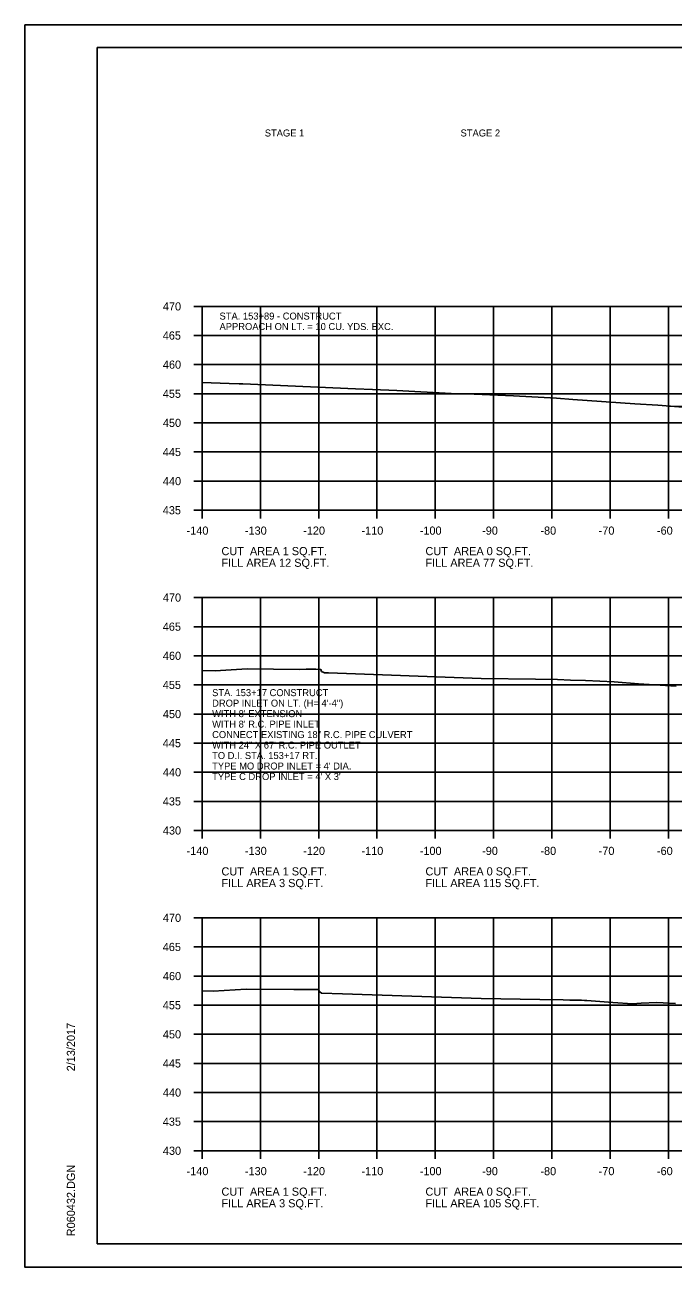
# Model space of a CAD drawing. Extents: x 1538688 to 1540766, y 656250 to 671912.
# Drawn here: x 1538687.8 to 1538799, y 665298.1 to 665511.4 of the extents above; entities that cross this region are included whole.
import ezdxf

# ---------------------------------------------------------------- set-up
doc = ezdxf.new("R2010")
doc.units = 0
for name, color, linetype in [('16', 7, 'Continuous'), ('18', 7, 'Continuous'), ('22', 7, 'Continuous'), ('26', 7, 'Continuous'), ('40', 7, 'Continuous'), ('7', 7, 'Continuous'), ('Borings', 7, 'Continuous'), ('Default', 7, 'Continuous'), ('Horizontal Alignment', 7, 'Continuous'), ('RipRap', 7, 'Continuous')]:
    doc.layers.add(name, color=color, linetype=linetype)

msp = doc.modelspace()

# ---------------------------------------------------------------- linework, layer by layer
at = {"layer": '16'}
msp.add_line((1538798.18, 665445.97), (1538813.18, 665445.76), dxfattribs=at)
at = {"layer": '18'}
for points in [[(1538718.18, 665449.99), (1538722.84, 665449.86), (1538724.56, 665449.8), (1538725.15, 665449.81), (1538744.51, 665448.92), (1538747.43, 665448.81), (1538751.59, 665448.63), (1538760.91, 665448.11), (1538764.87, 665448.03), (1538771.58, 665447.73), (1538778.96, 665447.31), (1538781.77, 665447.11), (1538792.44, 665446.34), (1538796.35, 665446.11), (1538810.81, 665444.97)], [(1538718.18, 665400.56), (1538720.4, 665400.51), (1538725.9, 665400.83), (1538734.97, 665400.75), (1538736.06, 665400.76), (1538737.67, 665400.76), (1538738.55, 665400.74), (1538738.56, 665400.71), (1538738.67, 665400.4), (1538739.05, 665400.23), (1538739.16, 665400.15), (1538739.85, 665400.13), (1538766.08, 665399.2), (1538775.41, 665399.08), (1538779.14, 665399), (1538781.41, 665398.87), (1538783.97, 665398.86), (1538788.86, 665398.58), (1538793.03, 665398.29), (1538799.5, 665397.84)], [(1538718.18, 665345.53), (1538720.05, 665345.49), (1538725.74, 665345.83), (1538733.92, 665345.75), (1538735.29, 665345.76), (1538737.31, 665345.77), (1538738.15, 665345.75), (1538738.17, 665345.71), (1538738.3, 665345.41), (1538738.37, 665345.37), (1538738.64, 665345.16), (1538742.27, 665345.05), (1538766.07, 665344.21), (1538776.11, 665344.08), (1538780.12, 665344), (1538781.27, 665343.93), (1538783.27, 665343.92), (1538783.79, 665343.9), (1538784.2, 665343.87), (1538788.67, 665343.57), (1538792.01, 665343.33), (1538793.54, 665343.42), (1538796.22, 665343.54), (1538799.4, 665343.36)]]:
    msp.add_lwpolyline(points, dxfattribs=at)
at = {"layer": '22'}
for p, q in [((1538718.18, 665463.08), (1538998.18, 665463.08)), ((1538718.18, 665428.08), (1538718.18, 665463.08)), ((1538728.18, 665428.08), (1538728.18, 665463.08)), ((1538738.18, 665428.08), (1538738.18, 665463.08)), ((1538748.18, 665428.08), (1538748.18, 665463.08)), ((1538758.18, 665428.08), (1538758.18, 665463.08)), ((1538768.18, 665428.08), (1538768.18, 665463.08)), ((1538778.18, 665428.08), (1538778.18, 665463.08)), ((1538788.18, 665428.08), (1538788.18, 665463.08)), ((1538798.18, 665428.08), (1538798.18, 665463.08)), ((1538718.18, 665458.08), (1538998.18, 665458.08)), ((1538718.18, 665453.08), (1538998.18, 665453.08)), ((1538718.18, 665448.08), (1538998.18, 665448.08)), ((1538718.18, 665443.08), (1538998.18, 665443.08)), ((1538718.18, 665438.08), (1538998.18, 665438.08)), ((1538718.18, 665433.08), (1538998.18, 665433.08)), ((1538718.18, 665428.08), (1538998.18, 665428.08)), ((1538718.18, 665413.08), (1538998.18, 665413.08)), ((1538718.18, 665373.08), (1538718.18, 665413.08)), ((1538728.18, 665373.08), (1538728.18, 665413.08)), ((1538738.18, 665373.08), (1538738.18, 665413.08)), ((1538748.18, 665373.08), (1538748.18, 665413.08)), ((1538758.18, 665373.08), (1538758.18, 665413.08)), ((1538768.18, 665373.08), (1538768.18, 665413.08)), ((1538778.18, 665373.08), (1538778.18, 665413.08)), ((1538788.18, 665373.08), (1538788.18, 665413.08)), ((1538798.18, 665373.08), (1538798.18, 665413.08)), ((1538718.18, 665408.08), (1538998.18, 665408.08)), ((1538718.18, 665403.08), (1538998.18, 665403.08)), ((1538718.18, 665398.08), (1538998.18, 665398.08)), ((1538718.18, 665393.08), (1538998.18, 665393.08)), ((1538718.18, 665388.08), (1538998.18, 665388.08)), ((1538718.18, 665383.08), (1538998.18, 665383.08)), ((1538718.18, 665378.08), (1538998.18, 665378.08)), ((1538718.18, 665373.08), (1538998.18, 665373.08)), ((1538718.18, 665358.08), (1538998.18, 665358.08)), ((1538718.18, 665318.08), (1538718.18, 665358.08)), ((1538728.18, 665318.08), (1538728.18, 665358.08)), ((1538738.18, 665318.08), (1538738.18, 665358.08)), ((1538748.18, 665318.08), (1538748.18, 665358.08)), ((1538758.18, 665318.08), (1538758.18, 665358.08)), ((1538768.18, 665318.08), (1538768.18, 665358.08)), ((1538778.18, 665318.08), (1538778.18, 665358.08)), ((1538788.18, 665318.08), (1538788.18, 665358.08)), ((1538798.18, 665318.08), (1538798.18, 665358.08)), ((1538718.18, 665353.08), (1538998.18, 665353.08)), ((1538718.18, 665348.08), (1538998.18, 665348.08)), ((1538718.18, 665343.08), (1538998.18, 665343.08)), ((1538718.18, 665338.08), (1538998.18, 665338.08)), ((1538718.18, 665333.08), (1538998.18, 665333.08)), ((1538718.18, 665328.08), (1538998.18, 665328.08)), ((1538718.18, 665323.08), (1538998.18, 665323.08)), ((1538718.18, 665318.08), (1538998.18, 665318.08))]:
    msp.add_line(p, q, dxfattribs=at)
at = {"layer": '26'}
for p, q in [((1538687.78, 665511.43), (1539021.11, 665511.43)), ((1538687.78, 665298.1), (1539021.11, 665298.1))]:
    msp.add_line(p, q, dxfattribs=at)
msp.add_lwpolyline([(1538687.77, 665511.43), (1539021.11, 665511.43), (1539021.11, 665298.09), (1538687.77, 665298.09)], close=True, dxfattribs=at)
at = {"layer": 'Borings'}
for p, q in [((1538716.78, 665463.08), (1538718.18, 665463.08)), ((1538718.18, 665428.08), (1538718.18, 665463.08)), ((1538716.78, 665458.08), (1538718.18, 665458.08)), ((1538716.78, 665453.08), (1538718.18, 665453.08)), ((1538716.78, 665448.08), (1538718.18, 665448.08)), ((1538716.78, 665443.08), (1538718.18, 665443.08)), ((1538716.78, 665438.08), (1538718.18, 665438.08)), ((1538716.78, 665433.08), (1538718.18, 665433.08)), ((1538716.78, 665428.08), (1538718.18, 665428.08)), ((1538718.18, 665428.08), (1538998.18, 665428.08)), ((1538718.18, 665426.68), (1538718.18, 665428.08)), ((1538728.18, 665426.68), (1538728.18, 665428.08)), ((1538738.18, 665426.68), (1538738.18, 665428.08)), ((1538748.18, 665426.68), (1538748.18, 665428.08)), ((1538758.18, 665426.68), (1538758.18, 665428.08)), ((1538768.18, 665426.68), (1538768.18, 665428.08)), ((1538778.18, 665426.68), (1538778.18, 665428.08)), ((1538788.18, 665426.68), (1538788.18, 665428.08)), ((1538798.18, 665426.68), (1538798.18, 665428.08)), ((1538716.78, 665413.08), (1538718.18, 665413.08)), ((1538718.18, 665373.08), (1538718.18, 665413.08)), ((1538716.78, 665408.08), (1538718.18, 665408.08)), ((1538716.78, 665403.08), (1538718.18, 665403.08)), ((1538716.78, 665398.08), (1538718.18, 665398.08)), ((1538716.78, 665393.08), (1538718.18, 665393.08)), ((1538716.78, 665388.08), (1538718.18, 665388.08)), ((1538716.78, 665383.08), (1538718.18, 665383.08)), ((1538716.78, 665378.08), (1538718.18, 665378.08)), ((1538716.78, 665373.08), (1538718.18, 665373.08)), ((1538718.18, 665373.08), (1538998.18, 665373.08)), ((1538718.18, 665371.68), (1538718.18, 665373.08)), ((1538728.18, 665371.68), (1538728.18, 665373.08)), ((1538738.18, 665371.68), (1538738.18, 665373.08)), ((1538748.18, 665371.68), (1538748.18, 665373.08)), ((1538758.18, 665371.68), (1538758.18, 665373.08)), ((1538768.18, 665371.68), (1538768.18, 665373.08)), ((1538778.18, 665371.68), (1538778.18, 665373.08)), ((1538788.18, 665371.68), (1538788.18, 665373.08)), ((1538798.18, 665371.68), (1538798.18, 665373.08)), ((1538716.78, 665358.08), (1538718.18, 665358.08)), ((1538718.18, 665318.08), (1538718.18, 665358.08)), ((1538716.78, 665353.08), (1538718.18, 665353.08)), ((1538716.78, 665348.08), (1538718.18, 665348.08)), ((1538716.78, 665343.08), (1538718.18, 665343.08)), ((1538716.78, 665338.08), (1538718.18, 665338.08)), ((1538716.78, 665333.08), (1538718.18, 665333.08)), ((1538716.78, 665328.08), (1538718.18, 665328.08)), ((1538716.78, 665323.08), (1538718.18, 665323.08)), ((1538716.78, 665318.08), (1538718.18, 665318.08)), ((1538718.18, 665318.08), (1538998.18, 665318.08)), ((1538718.18, 665316.68), (1538718.18, 665318.08)), ((1538728.18, 665316.68), (1538728.18, 665318.08)), ((1538738.18, 665316.68), (1538738.18, 665318.08)), ((1538748.18, 665316.68), (1538748.18, 665318.08)), ((1538758.18, 665316.68), (1538758.18, 665318.08)), ((1538768.18, 665316.68), (1538768.18, 665318.08)), ((1538778.18, 665316.68), (1538778.18, 665318.08)), ((1538788.18, 665316.68), (1538788.18, 665318.08)), ((1538798.18, 665316.68), (1538798.18, 665318.08))]:
    msp.add_line(p, q, dxfattribs=at)
at = {"layer": 'RipRap'}
for p, q in [((1538700.18, 665507.54), (1539016.36, 665507.54)), ((1538700.18, 665302.08), (1538700.18, 665507.54)), ((1538700.18, 665302.08), (1538700.18, 665302.08)), ((1539016.36, 665302.08), (1538700.18, 665302.08))]:
    msp.add_line(p, q, dxfattribs=at)

# ---------------------------------------------------------------- texts
at = {"layer": '40'}
for s, p in [('STA. 153+17 CONSTRUCT', (1538719.9, 665396.15)), ("WITH 8' EXTENSION  ", (1538719.9, 665392.55)), ('DROP INLET ON LT. (H= 4\'-4")', (1538719.9, 665394.35)), ("WITH 8' R.C. PIPE INLET", (1538719.9, 665390.75)), ('CONNECT EXISTING 18" R.C. PIPE CULVERT', (1538719.9, 665388.95)), ('WITH 24" X 67\' R.C. PIPE OUTLET', (1538719.9, 665387.15)), ('TO D.I. STA. 153+17 RT.', (1538719.9, 665385.35)), ("TYPE MO DROP INLET = 4' DIA.", (1538719.9, 665383.55)), ("TYPE C DROP INLET = 4' X 3'", (1538719.9, 665381.75))]:
    msp.add_text(s, height=1.2, dxfattribs=at).set_placement(p)
at = {"layer": '7'}
for s, p in [('STA. 153+89 - CONSTRUCT', (1538721.17, 665460.82)), ('APPROACH ON LT. = 10 CU. YDS. EXC.', (1538721.17, 665459.02))]:
    msp.add_text(s, height=1.2, dxfattribs=at).set_placement(p)
at = {"layer": 'Default'}
for s, p in [('STAGE 1', (1538728.93, 665492.26)), ('STAGE 2', (1538762.53, 665492.26))]:
    msp.add_text(s, height=1.2, dxfattribs=at).set_placement(p)
at = {"layer": 'Horizontal Alignment'}
for s, p in [('470', (1538711.45, 665462.38)), ('465', (1538711.43, 665457.38)), ('460', (1538711.45, 665452.38)), ('455', (1538711.43, 665447.38)), ('450', (1538711.45, 665442.38)), ('445', (1538711.43, 665437.38)), ('440', (1538711.45, 665432.38)), ('435', (1538711.43, 665427.38)), ('-140', (1538715.52, 665423.88)), ('-130', (1538725.52, 665423.88)), ('-120', (1538735.52, 665423.88)), ('-110', (1538745.52, 665423.88)), ('-100', (1538755.52, 665423.88)), ('-90', (1538766.22, 665423.88)), ('-80', (1538776.22, 665423.88)), ('-70', (1538786.22, 665423.88)), ('-60', (1538796.22, 665423.88)), ('CUT  AREA 1 SQ.FT.', (1538721.5, 665420.36)), ('CUT  AREA 0 SQ.FT.', (1538756.5, 665420.36)), ('FILL AREA 12 SQ.FT.', (1538721.5, 665418.36)), ('FILL AREA 77 SQ.FT.', (1538756.5, 665418.36)), ('470', (1538711.45, 665412.38)), ('465', (1538711.43, 665407.38)), ('460', (1538711.45, 665402.38)), ('455', (1538711.43, 665397.38)), ('450', (1538711.45, 665392.38)), ('445', (1538711.43, 665387.38)), ('440', (1538711.45, 665382.38)), ('435', (1538711.43, 665377.38)), ('430', (1538711.45, 665372.38)), ('-140', (1538715.52, 665368.88)), ('-130', (1538725.52, 665368.88)), ('-120', (1538735.52, 665368.88)), ('-110', (1538745.52, 665368.88)), ('-100', (1538755.52, 665368.88)), ('-90', (1538766.22, 665368.88)), ('-80', (1538776.22, 665368.88)), ('-70', (1538786.22, 665368.88)), ('-60', (1538796.22, 665368.88)), ('CUT  AREA 1 SQ.FT.', (1538721.5, 665365.36)), ('CUT  AREA 0 SQ.FT.', (1538756.5, 665365.36)), ('FILL AREA 3 SQ.FT.', (1538721.5, 665363.36)), ('FILL AREA 115 SQ.FT.', (1538756.5, 665363.36)), ('470', (1538711.45, 665357.38)), ('465', (1538711.43, 665352.38)), ('460', (1538711.45, 665347.38)), ('455', (1538711.43, 665342.38)), ('450', (1538711.45, 665337.38)), ('445', (1538711.43, 665332.38)), ('440', (1538711.45, 665327.38)), ('435', (1538711.43, 665322.38)), ('430', (1538711.45, 665317.38)), ('-140', (1538715.52, 665313.88)), ('-130', (1538725.52, 665313.88)), ('-120', (1538735.52, 665313.88)), ('-110', (1538745.52, 665313.88)), ('-100', (1538755.52, 665313.88)), ('-90', (1538766.22, 665313.88)), ('-80', (1538776.22, 665313.88)), ('-70', (1538786.22, 665313.88)), ('-60', (1538796.22, 665313.88)), ('CUT  AREA 1 SQ.FT.', (1538721.5, 665310.36)), ('CUT  AREA 0 SQ.FT.', (1538756.5, 665310.36)), ('FILL AREA 3 SQ.FT.', (1538721.5, 665308.36)), ('FILL AREA 105 SQ.FT.', (1538756.5, 665308.36))]:
    msp.add_text(s, height=1.4, dxfattribs=at).set_placement(p)
at = {"layer": 'RipRap'}
for s, p in [('2/13/2017', (1538696.37, 665331.72)), ('R060432.DGN', (1538696.37, 665303.4))]:
    msp.add_text(s, height=1.4, rotation=90, dxfattribs=at).set_placement(p)

doc.saveas('drawing.dxf')
